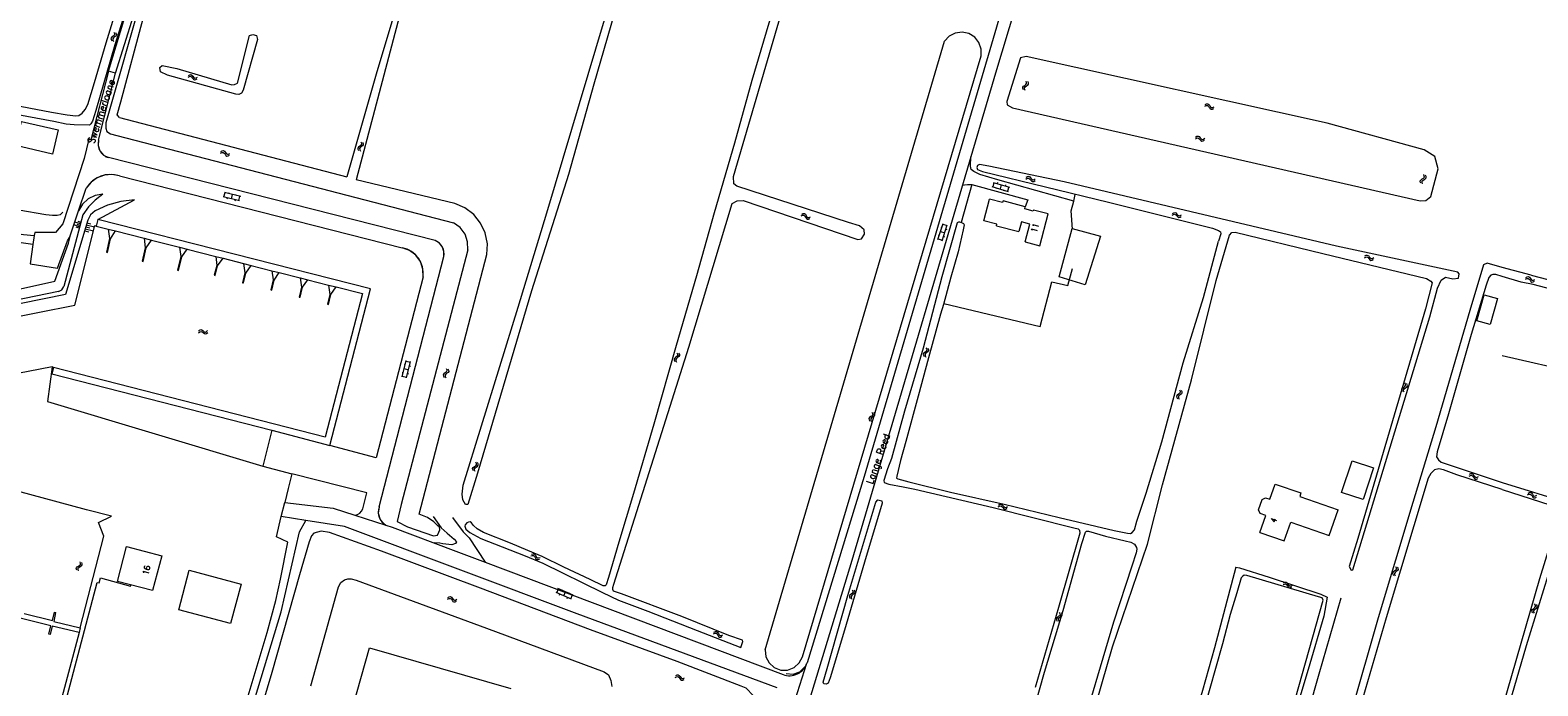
# Model space of a CAD drawing. Header units: metres. Extents: x 189705 to 199106, y 581686 to 588448.
# Tile 439 of 555: x 197598 to 198010, y 585047 to 585226. Entities that reach past the tile are written whole.
import ezdxf

# ---------------------------------------------------------------- set-up
doc = ezdxf.new("R2010")
doc.units = ezdxf.units.M
doc.layers.add('B-WA-OG-GBKN-G', color=7, linetype='Continuous', lineweight=18)
doc.styles.add('Style-STANDARD', font='STANDARD.shx')

msp = doc.modelspace()

# ---------------------------------------------------------------- linework, layer by layer
at = {"layer": 'B-WA-OG-GBKN-G'}
for p, q in [((197620.048, 585224.236), (197619.869, 585223.959)), ((197619.869, 585223.959), (197619.903, 585223.624)), ((197620.378, 585224.476), (197620.048, 585224.236)), ((197620.532, 585224.119), (197620.354, 585223.842)), ((197620.354, 585223.842), (197620.386, 585223.507)), ((197620.709, 585224.726), (197620.378, 585224.476)), ((197620.861, 585224.361), (197620.532, 585224.119)), ((197620.667, 585225.692), (197620.851, 585225.328)), ((197620.883, 585225.002), (197620.709, 585224.726)), ((197620.851, 585225.328), (197620.883, 585225.002)), ((197621.189, 585224.602), (197620.861, 585224.361)), ((197621.149, 585225.576), (197621.336, 585225.213)), ((197621.371, 585224.888), (197621.189, 585224.602)), ((197621.336, 585225.213), (197621.371, 585224.888)), ((197619.903, 585223.624), (197620.089, 585223.26)), ((197620.386, 585223.507), (197620.572, 585223.143)), ((197640.951, 585213.335), (197641.305, 585213.538)), ((197641.042, 585213.823), (197641.393, 585214.029)), ((197641.305, 585213.538), (197641.629, 585213.588)), ((197641.393, 585214.029), (197641.716, 585214.081)), ((197641.629, 585213.588), (197641.914, 585213.429)), ((197641.716, 585214.081), (197642.012, 585213.915)), ((197641.914, 585213.429), (197642.181, 585213.112)), ((197642.012, 585213.915), (197642.27, 585213.601)), ((197642.181, 585213.112), (197642.439, 585212.795)), ((197642.27, 585213.601), (197642.529, 585213.285)), ((197642.439, 585212.795), (197642.724, 585212.632)), ((197642.529, 585213.285), (197642.815, 585213.122)), ((197642.724, 585212.632), (197643.058, 585212.684)), ((197642.815, 585213.122), (197643.148, 585213.172)), ((197643.058, 585212.684), (197643.411, 585212.889)), ((197643.148, 585213.172), (197643.502, 585213.377)), ((197869.869, 585211.312), (197870.063, 585211.578)), ((197870.05, 585211.914), (197869.885, 585212.288)), ((197870.063, 585211.578), (197870.05, 585211.914)), ((197870.346, 585211.167), (197870.54, 585211.434)), ((197870.525, 585211.77), (197870.36, 585212.144)), ((197870.54, 585211.434), (197870.525, 585211.77)), ((197868.989, 585210.591), (197869.186, 585210.867)), ((197869.005, 585210.265), (197868.989, 585210.591)), ((197869.171, 585209.892), (197869.005, 585210.265)), ((197869.186, 585210.867), (197869.527, 585211.088)), ((197869.469, 585210.45), (197869.658, 585210.716)), ((197869.483, 585210.122), (197869.469, 585210.45)), ((197869.646, 585209.749), (197869.483, 585210.122)), ((197869.527, 585211.088), (197869.869, 585211.312)), ((197869.658, 585210.716), (197870.003, 585210.947)), ((197870.003, 585210.947), (197870.346, 585211.167)), ((197918.747, 585205.402), (197919.112, 585205.582)), ((197918.868, 585205.884), (197919.233, 585206.066)), ((197919.112, 585205.582), (197919.439, 585205.611)), ((197919.233, 585206.066), (197919.558, 585206.097)), ((197919.439, 585205.611), (197919.713, 585205.434)), ((197919.558, 585206.097), (197919.843, 585205.913)), ((197919.713, 585205.434), (197919.96, 585205.1)), ((197919.843, 585205.913), (197920.079, 585205.582)), ((197919.96, 585205.1), (197920.196, 585204.767)), ((197920.079, 585205.582), (197920.318, 585205.251)), ((197920.196, 585204.767), (197920.471, 585204.586)), ((197920.318, 585205.251), (197920.593, 585205.07)), ((197920.471, 585204.586), (197920.806, 585204.616)), ((197920.593, 585205.07), (197920.928, 585205.098)), ((197920.806, 585204.616), (197921.173, 585204.798)), ((197920.928, 585205.098), (197921.294, 585205.28)), ((197688.123, 585195.699), (197688.305, 585195.334)), ((197688.334, 585195.007), (197688.158, 585194.732)), ((197688.305, 585195.334), (197688.334, 585195.007)), ((197688.605, 585195.579), (197688.789, 585195.215)), ((197688.821, 585194.889), (197688.638, 585194.604)), ((197688.789, 585195.215), (197688.821, 585194.889)), ((197916.165, 585196.479), (197916.507, 585196.7)), ((197916.231, 585196.971), (197916.572, 585197.194)), ((197916.507, 585196.7), (197916.829, 585196.766)), ((197916.572, 585197.194), (197916.892, 585197.263)), ((197916.829, 585196.766), (197917.122, 585196.621)), ((197916.892, 585197.263), (197917.195, 585197.112)), ((197917.122, 585196.621), (197917.405, 585196.318)), ((197917.195, 585197.112), (197917.468, 585196.811)), ((197917.405, 585196.318), (197917.677, 585196.015)), ((197917.468, 585196.811), (197917.743, 585196.509)), ((197917.677, 585196.015), (197917.971, 585195.866)), ((197917.743, 585196.509), (197918.037, 585196.36)), ((197917.971, 585195.866), (197918.301, 585195.934)), ((197918.037, 585196.36), (197918.367, 585196.427)), ((197918.301, 585195.934), (197918.644, 585196.157)), ((197918.367, 585196.427), (197918.71, 585196.649)), ((197649.811, 585192.544), (197650.168, 585192.74)), ((197649.912, 585193.031), (197650.268, 585193.229)), ((197650.168, 585192.74), (197650.494, 585192.783)), ((197650.268, 585193.229), (197650.592, 585193.274)), ((197650.494, 585192.783), (197650.775, 585192.618)), ((197650.592, 585193.274), (197650.884, 585193.102)), ((197650.775, 585192.618), (197651.036, 585192.295)), ((197650.884, 585193.102), (197651.135, 585192.782)), ((197651.036, 585192.295), (197651.286, 585191.973)), ((197651.135, 585192.782), (197651.387, 585192.461)), ((197651.286, 585191.973), (197651.568, 585191.804)), ((197651.387, 585192.461), (197651.67, 585192.292)), ((197651.568, 585191.804), (197651.903, 585191.848)), ((197651.67, 585192.292), (197652.003, 585192.334)), ((197651.903, 585191.848), (197652.261, 585192.046)), ((197652.003, 585192.334), (197652.361, 585192.532)), ((197687.494, 585194.247), (197687.313, 585193.972)), ((197687.313, 585193.972), (197687.345, 585193.636)), ((197687.345, 585193.636), (197687.528, 585193.271)), ((197687.826, 585194.485), (197687.494, 585194.247)), ((197687.978, 585194.127), (197687.797, 585193.851)), ((197687.797, 585193.851), (197687.827, 585193.516)), ((197688.158, 585194.732), (197687.826, 585194.485)), ((197687.827, 585193.516), (197688.01, 585193.151)), ((197688.308, 585194.366), (197687.978, 585194.127)), ((197688.638, 585194.604), (197688.308, 585194.366)), ((197978.718, 585186.342), (197978.567, 585186.722)), ((197860.594, 585183.45), (197865.003, 585182.14)), ((197861.127, 585184.544), (197860.785, 585183.393)), ((197860.936, 585184.601), (197865.345, 585183.29)), ((197861.794, 585183.094), (197861.708, 585182.806)), ((197862.125, 585184.56), (197862.04, 585184.273)), ((197863.14, 585183.945), (197862.798, 585182.795)), ((197864.328, 585183.905), (197864.243, 585183.618)), ((197865.153, 585183.347), (197864.811, 585182.197)), ((197869.88, 585185.507), (197870.231, 585185.715)), ((197869.964, 585185.997), (197870.313, 585186.207)), ((197870.231, 585185.715), (197870.554, 585185.77)), ((197870.313, 585186.207), (197870.635, 585186.264)), ((197870.554, 585185.77), (197870.841, 585185.615)), ((197870.635, 585186.264), (197870.933, 585186.102)), ((197870.841, 585185.615), (197871.113, 585185.301)), ((197870.933, 585186.102), (197871.195, 585185.791)), ((197871.113, 585185.301), (197871.375, 585184.988)), ((197871.195, 585185.791), (197871.459, 585185.479)), ((197871.375, 585184.988), (197871.663, 585184.829)), ((197871.459, 585185.479), (197871.747, 585185.32)), ((197871.663, 585184.829), (197871.995, 585184.885)), ((197871.747, 585185.32), (197872.079, 585185.374)), ((197871.995, 585184.885), (197872.346, 585185.095)), ((197872.079, 585185.374), (197872.43, 585185.584)), ((197977.612, 585185.057), (197977.818, 585185.326)), ((197977.616, 585184.73), (197977.612, 585185.057)), ((197977.769, 585184.352), (197977.616, 585184.73)), ((197977.818, 585185.326), (197978.167, 585185.535)), ((197978.087, 585184.899), (197978.285, 585185.158)), ((197978.089, 585184.571), (197978.087, 585184.899)), ((197978.239, 585184.192), (197978.089, 585184.571)), ((197978.167, 585185.535), (197978.517, 585185.746)), ((197978.285, 585185.158), (197978.638, 585185.377)), ((197978.517, 585185.746), (197978.719, 585186.006)), ((197978.638, 585185.377), (197978.989, 585185.585)), ((197978.719, 585186.006), (197978.718, 585186.342)), ((197978.989, 585185.585), (197979.191, 585185.845)), ((197979.189, 585186.182), (197979.037, 585186.561)), ((197979.191, 585185.845), (197979.189, 585186.182)), ((197655.021, 585179.555), (197650.563, 585180.687)), ((197650.756, 585180.638), (197651.052, 585181.801)), ((197655.316, 585180.718), (197650.858, 585181.85)), ((197651.603, 585180.113), (197651.677, 585180.404)), ((197652.069, 585181.542), (197652.143, 585181.833)), ((197652.792, 585180.121), (197653.087, 585181.284)), ((197653.831, 585179.548), (197653.905, 585179.838)), ((197654.103, 585181.026), (197654.177, 585181.317)), ((197654.827, 585179.604), (197655.123, 585180.767)), ((197863.805, 585182.496), (197863.719, 585182.209)), ((197808.468, 585175.437), (197808.843, 585175.595)), ((197808.618, 585175.911), (197808.992, 585176.071)), ((197808.843, 585175.595), (197809.172, 585175.604)), ((197808.992, 585176.071), (197809.32, 585176.083)), ((197809.172, 585175.604), (197809.434, 585175.411)), ((197809.32, 585176.083), (197809.592, 585175.882)), ((197809.434, 585175.411), (197809.66, 585175.064)), ((197809.592, 585175.882), (197809.809, 585175.538)), ((197809.66, 585175.064), (197809.876, 585174.717)), ((197809.809, 585175.538), (197810.027, 585175.193)), ((197809.876, 585174.717), (197810.14, 585174.52)), ((197810.027, 585175.193), (197810.291, 585174.995)), ((197810.14, 585174.52), (197810.477, 585174.53)), ((197810.291, 585174.995), (197810.627, 585175.003)), ((197810.477, 585174.53), (197810.853, 585174.69)), ((197810.627, 585175.003), (197811.003, 585175.163)), ((197909.834, 585175.609), (197910.177, 585175.828)), ((197909.902, 585176.101), (197910.243, 585176.323)), ((197910.177, 585175.828), (197910.499, 585175.893)), ((197910.243, 585176.323), (197910.563, 585176.39)), ((197910.499, 585175.893), (197910.791, 585175.748)), ((197910.563, 585176.39), (197910.866, 585176.239)), ((197910.791, 585175.748), (197911.073, 585175.444)), ((197910.866, 585176.239), (197911.139, 585175.937)), ((197911.073, 585175.444), (197911.345, 585175.14)), ((197911.139, 585175.937), (197911.413, 585175.634)), ((197911.345, 585175.14), (197911.638, 585174.99)), ((197911.413, 585175.634), (197911.706, 585175.484)), ((197911.638, 585174.99), (197911.969, 585175.058)), ((197911.706, 585175.484), (197912.036, 585175.55)), ((197911.969, 585175.058), (197912.312, 585175.279)), ((197912.036, 585175.55), (197912.38, 585175.772)), ((197611.312, 585172.46), (197609.754, 585172.979)), ((197611.572, 585173.24), (197610.013, 585173.758)), ((197611.183, 585172.071), (197610.404, 585172.33)), ((197611.442, 585172.85), (197610.663, 585173.109)), ((197611.701, 585173.629), (197610.922, 585173.888)), ((197612.709, 585171.336), (197613.815, 585171.062)), ((197612.846, 585171.889), (197615.058, 585171.341)), ((197612.983, 585172.442), (197614.089, 585172.168)), ((197613.12, 585172.995), (197615.332, 585172.447)), ((197613.257, 585173.548), (197614.363, 585173.274)), ((197845.801, 585169.023), (197847.25, 585173.389)), ((197845.879, 585170.211), (197846.164, 585170.116)), ((197846.526, 585171.206), (197847.665, 585170.828)), ((197846.603, 585172.392), (197846.888, 585172.297)), ((197846.94, 585168.645), (197848.389, 585173.011)), ((197847.187, 585173.199), (197848.326, 585172.821)), ((197847.995, 585171.824), (197848.28, 585171.73)), ((197845.864, 585169.213), (197847.003, 585168.835)), ((197847.334, 585169.833), (197847.619, 585169.739)), ((197962.368, 585163.997), (197962.721, 585164.2)), ((197962.457, 585164.485), (197962.809, 585164.691)), ((197962.721, 585164.2), (197963.045, 585164.251)), ((197962.809, 585164.691), (197963.132, 585164.744)), ((197963.045, 585164.251), (197963.33, 585164.092)), ((197963.132, 585164.744), (197963.428, 585164.579)), ((197963.33, 585164.092), (197963.598, 585163.775)), ((197963.428, 585164.579), (197963.686, 585164.264)), ((197963.598, 585163.775), (197963.856, 585163.459)), ((197963.686, 585164.264), (197963.946, 585163.949)), ((197963.856, 585163.459), (197964.142, 585163.296)), ((197963.946, 585163.949), (197964.232, 585163.787)), ((197964.142, 585163.296), (197964.475, 585163.348)), ((197964.232, 585163.787), (197964.565, 585163.837)), ((197964.475, 585163.348), (197964.828, 585163.554)), ((197964.565, 585163.837), (197964.918, 585164.042)), ((198006.371, 585158.127), (198006.731, 585158.318)), ((198006.478, 585158.612), (198006.837, 585158.805)), ((198006.731, 585158.318), (198007.057, 585158.356)), ((198006.837, 585158.805), (198007.161, 585158.846)), ((198007.057, 585158.356), (198007.336, 585158.188)), ((198007.161, 585158.846), (198007.451, 585158.671)), ((198007.336, 585158.188), (198007.593, 585157.862)), ((198007.451, 585158.671), (198007.698, 585158.348)), ((198007.593, 585157.862), (198007.839, 585157.537)), ((198007.698, 585158.348), (198007.947, 585158.024)), ((198007.947, 585158.024), (198008.227, 585157.851)), ((198008.227, 585157.851), (198008.561, 585157.89)), ((198008.561, 585157.89), (198008.921, 585158.083)), ((198007.839, 585157.537), (198008.119, 585157.364)), ((198008.119, 585157.364), (198008.454, 585157.405)), ((198008.454, 585157.405), (198008.815, 585157.598)), ((197643.787, 585143.958), (197644.081, 585144.24)), ((197643.813, 585143.462), (197644.109, 585143.742)), ((197644.081, 585144.24), (197644.383, 585144.366)), ((197644.109, 585143.742), (197644.413, 585143.866)), ((197644.383, 585144.366), (197644.709, 585144.274)), ((197644.413, 585143.866), (197644.727, 585143.778)), ((197644.709, 585144.274), (197645.033, 585144.028)), ((197644.727, 585143.778), (197645.061, 585143.532)), ((197645.033, 585144.028), (197645.359, 585143.782)), ((197645.061, 585143.532), (197645.385, 585143.284)), ((197645.359, 585143.782), (197645.675, 585143.69)), ((197645.385, 585143.284), (197645.701, 585143.192)), ((197645.675, 585143.69), (197645.987, 585143.816)), ((197645.701, 585143.192), (197646.013, 585143.32)), ((197645.987, 585143.816), (197646.283, 585144.098)), ((197646.013, 585143.32), (197646.309, 585143.602)), ((197774.495, 585138.059), (197774.684, 585137.698)), ((197774.72, 585137.372), (197774.55, 585137.094)), ((197774.684, 585137.698), (197774.72, 585137.372)), ((197774.979, 585137.949), (197775.171, 585137.589)), ((197775.209, 585137.264), (197775.032, 585136.976)), ((197775.171, 585137.589), (197775.209, 585137.264)), ((197841.977, 585137.951), (197841.805, 585137.67)), ((197841.805, 585137.67), (197841.847, 585137.335)), ((197841.847, 585137.335), (197842.042, 585136.976)), ((197842.301, 585138.199), (197841.977, 585137.951)), ((197842.464, 585137.846), (197842.293, 585137.565)), ((197842.293, 585137.565), (197842.333, 585137.231)), ((197842.625, 585138.457), (197842.301, 585138.199)), ((197842.333, 585137.231), (197842.528, 585136.871)), ((197842.787, 585138.096), (197842.464, 585137.846)), ((197842.559, 585139.422), (197842.752, 585139.063)), ((197842.792, 585138.737), (197842.625, 585138.457)), ((197842.752, 585139.063), (197842.792, 585138.737)), ((197843.109, 585138.345), (197842.787, 585138.096)), ((197843.044, 585139.317), (197843.24, 585138.96)), ((197843.283, 585138.635), (197843.109, 585138.345)), ((197843.24, 585138.96), (197843.283, 585138.635)), ((197699.418, 585131.482), (197700.569, 585135.936)), ((197699.991, 585134.897), (197700.281, 585134.822)), ((197699.993, 585133.709), (197701.155, 585133.409)), ((197700.519, 585135.742), (197701.68, 585135.442)), ((197700.58, 585131.182), (197701.73, 585135.636)), ((197701.418, 585134.426), (197701.708, 585134.351)), ((197711.413, 585133.742), (197711.609, 585133.385)), ((197711.609, 585133.385), (197711.652, 585133.059)), ((197711.9, 585133.641), (197712.098, 585133.285)), ((197712.098, 585133.285), (197712.143, 585132.961)), ((197773.895, 585136.596), (197773.72, 585136.317)), ((197773.72, 585136.317), (197773.758, 585135.982)), ((197773.758, 585135.982), (197773.948, 585135.62)), ((197774.222, 585136.84), (197773.895, 585136.596)), ((197774.381, 585136.485), (197774.206, 585136.206)), ((197774.206, 585136.206), (197774.242, 585135.871)), ((197774.55, 585137.094), (197774.222, 585136.84)), ((197774.242, 585135.871), (197774.433, 585135.51)), ((197774.707, 585136.731), (197774.381, 585136.485)), ((197775.032, 585136.976), (197774.707, 585136.731)), ((197699.416, 585132.672), (197699.706, 585132.597)), ((197699.468, 585131.676), (197700.63, 585131.376)), ((197700.893, 585132.394), (197701.184, 585132.319)), ((197710.842, 585132.267), (197710.673, 585131.985)), ((197710.673, 585131.985), (197710.717, 585131.65)), ((197710.717, 585131.65), (197710.915, 585131.292)), ((197711.164, 585132.517), (197710.842, 585132.267)), ((197711.33, 585132.166), (197711.161, 585131.883)), ((197711.161, 585131.883), (197711.203, 585131.55)), ((197711.487, 585132.778), (197711.164, 585132.517)), ((197711.203, 585131.55), (197711.401, 585131.192)), ((197711.651, 585132.418), (197711.33, 585132.166)), ((197711.652, 585133.059), (197711.487, 585132.778)), ((197711.971, 585132.669), (197711.651, 585132.418)), ((197712.143, 585132.961), (197711.971, 585132.669)), ((197973.42, 585128.811), (197973.61, 585129.08)), ((197973.593, 585129.416), (197973.423, 585129.788)), ((197973.61, 585129.08), (197973.593, 585129.416)), ((197974.07, 585129.279), (197973.9, 585129.651)), ((197974.09, 585128.942), (197974.07, 585129.279)), ((197911.195, 585126.444), (197911.021, 585126.165)), ((197911.021, 585126.165), (197911.061, 585125.83)), ((197911.061, 585125.83), (197911.253, 585125.469)), ((197911.521, 585126.69), (197911.195, 585126.444)), ((197911.682, 585126.335), (197911.508, 585126.056)), ((197911.508, 585126.056), (197911.546, 585125.721)), ((197911.848, 585126.945), (197911.521, 585126.69)), ((197911.546, 585125.721), (197911.737, 585125.36)), ((197912.006, 585126.583), (197911.682, 585126.335)), ((197911.789, 585127.91), (197911.979, 585127.55)), ((197912.017, 585127.224), (197911.848, 585126.945)), ((197911.979, 585127.55), (197912.017, 585127.224)), ((197912.33, 585126.829), (197912.006, 585126.583)), ((197912.274, 585127.802), (197912.467, 585127.443)), ((197912.507, 585127.118), (197912.33, 585126.829)), ((197912.467, 585127.443), (197912.507, 585127.118)), ((197972.55, 585128.079), (197972.743, 585128.358)), ((197972.57, 585127.753), (197972.55, 585128.079)), ((197972.741, 585127.383), (197972.57, 585127.753)), ((197972.743, 585128.358), (197973.081, 585128.584)), ((197973.032, 585127.945), (197973.218, 585128.213)), ((197973.05, 585127.617), (197973.032, 585127.945)), ((197973.218, 585127.246), (197973.05, 585127.617)), ((197973.081, 585128.584), (197973.42, 585128.811)), ((197973.218, 585128.213), (197973.559, 585128.448)), ((197973.559, 585128.448), (197973.899, 585128.674)), ((197973.899, 585128.674), (197974.09, 585128.942)), ((197827.818, 585120.844), (197827.486, 585120.595)), ((197827.777, 585121.81), (197827.961, 585121.447)), ((197827.992, 585121.12), (197827.818, 585120.844)), ((197827.961, 585121.447), (197827.992, 585121.12)), ((197828.298, 585120.719), (197827.97, 585120.479)), ((197828.26, 585121.693), (197828.446, 585121.33)), ((197828.48, 585121.005), (197828.298, 585120.719)), ((197828.446, 585121.33), (197828.48, 585121.005)), ((197827.156, 585120.356), (197826.977, 585120.079)), ((197826.977, 585120.079), (197827.01, 585119.744)), ((197827.01, 585119.744), (197827.195, 585119.379)), ((197827.486, 585120.595), (197827.156, 585120.356)), ((197827.64, 585120.238), (197827.462, 585119.961)), ((197827.462, 585119.961), (197827.493, 585119.626)), ((197827.493, 585119.626), (197827.678, 585119.262)), ((197827.97, 585120.479), (197827.64, 585120.238)), ((197718.688, 585106.432), (197718.88, 585106.712)), ((197718.711, 585106.106), (197718.688, 585106.432)), ((197718.884, 585105.737), (197718.711, 585106.106)), ((197718.88, 585106.712), (197719.216, 585106.94)), ((197719.171, 585106.301), (197719.355, 585106.57)), ((197719.192, 585105.973), (197719.171, 585106.301)), ((197719.362, 585105.603), (197719.192, 585105.973)), ((197719.216, 585106.94), (197719.554, 585107.17)), ((197719.355, 585106.57), (197719.695, 585106.808)), ((197719.722, 585107.776), (197719.55, 585108.147)), ((197719.554, 585107.17), (197719.742, 585107.44)), ((197719.695, 585106.808), (197720.034, 585107.035)), ((197719.742, 585107.44), (197719.722, 585107.776)), ((197720.201, 585107.642), (197720.028, 585108.013)), ((197720.034, 585107.035), (197720.222, 585107.305)), ((197720.222, 585107.305), (197720.201, 585107.642)), ((197990.944, 585104.35), (197991.313, 585104.525)), ((197991.073, 585104.83), (197991.44, 585105.007)), ((197991.313, 585104.525), (197991.64, 585104.548)), ((197991.44, 585105.007), (197991.766, 585105.033)), ((197991.64, 585104.548), (197991.911, 585104.367)), ((197991.766, 585105.033), (197992.048, 585104.845)), ((197991.911, 585104.367), (197992.153, 585104.03)), ((197992.048, 585104.845), (197992.28, 585104.51)), ((197992.28, 585104.51), (197992.513, 585104.175)), ((197992.153, 585104.03), (197992.384, 585103.694)), ((197992.384, 585103.694), (197992.656, 585103.508)), ((197992.513, 585104.175), (197992.785, 585103.99)), ((197992.656, 585103.508), (197992.992, 585103.533)), ((197992.785, 585103.99), (197993.121, 585104.013)), ((197992.992, 585103.533), (197993.361, 585103.71)), ((197993.121, 585104.013), (197993.49, 585104.189)), ((197862.295, 585095.942), (197862.649, 585096.145)), ((197862.386, 585096.43), (197862.738, 585096.635)), ((197862.649, 585096.145), (197862.973, 585096.194)), ((197862.738, 585096.635), (197863.061, 585096.687)), ((197862.973, 585096.194), (197863.258, 585096.035)), ((197863.061, 585096.687), (197863.356, 585096.521)), ((197863.258, 585096.035), (197863.525, 585095.718)), ((197863.356, 585096.521), (197863.614, 585096.206)), ((197863.614, 585096.206), (197863.873, 585095.891)), ((198006.927, 585099.228), (198007.294, 585099.404)), ((198007.053, 585099.708), (198007.419, 585099.887)), ((198007.294, 585099.404), (198007.621, 585099.43)), ((198007.419, 585099.887), (198007.745, 585099.916)), ((198007.621, 585099.43), (198007.894, 585099.251)), ((198007.745, 585099.916), (198008.027, 585099.729)), ((198007.894, 585099.251), (198008.137, 585098.915)), ((198008.027, 585099.729), (198008.261, 585099.396)), ((198008.137, 585098.915), (198008.37, 585098.58)), ((198008.261, 585099.396), (198008.497, 585099.063)), ((198008.37, 585098.58), (198008.643, 585098.397)), ((198008.497, 585099.063), (198008.77, 585098.879)), ((198008.643, 585098.397), (198008.98, 585098.424)), ((198008.77, 585098.879), (198009.106, 585098.904)), ((198008.98, 585098.424), (198009.347, 585098.602)), ((198009.106, 585098.904), (198009.473, 585099.083)), ((197863.525, 585095.718), (197863.782, 585095.401)), ((197863.782, 585095.401), (197864.068, 585095.237)), ((197863.873, 585095.891), (197864.159, 585095.727)), ((197864.068, 585095.237), (197864.401, 585095.289)), ((197864.159, 585095.727), (197864.492, 585095.777)), ((197864.401, 585095.289), (197864.755, 585095.493)), ((197864.492, 585095.777), (197864.845, 585095.982)), ((197610.415, 585079.3), (197610.63, 585079.562)), ((197610.63, 585079.562), (197610.985, 585079.76)), ((197610.985, 585079.76), (197611.341, 585079.96)), ((197611.091, 585079.379), (197611.45, 585079.586)), ((197611.341, 585079.96), (197611.552, 585080.212)), ((197611.562, 585080.549), (197611.422, 585080.933)), ((197611.45, 585079.586), (197611.808, 585079.784)), ((197611.552, 585080.212), (197611.562, 585080.549)), ((197611.808, 585079.784), (197612.019, 585080.036)), ((197612.026, 585080.374), (197611.887, 585080.758)), ((197612.019, 585080.036), (197612.026, 585080.374)), ((197734.589, 585082.524), (197734.973, 585082.661)), ((197734.765, 585082.988), (197735.147, 585083.128)), ((197734.973, 585082.661), (197735.301, 585082.652)), ((197735.147, 585083.128), (197735.474, 585083.122)), ((197735.301, 585082.652), (197735.553, 585082.446)), ((197735.474, 585083.122), (197735.736, 585082.907)), ((197735.553, 585082.446), (197735.76, 585082.086)), ((197735.736, 585082.907), (197735.934, 585082.551)), ((197735.76, 585082.086), (197735.957, 585081.729)), ((197735.934, 585082.551), (197736.133, 585082.195)), ((197735.957, 585081.729), (197736.209, 585081.517)), ((197736.133, 585082.195), (197736.385, 585081.984)), ((197736.209, 585081.517), (197736.546, 585081.509)), ((197736.385, 585081.984), (197736.722, 585081.974)), ((197736.546, 585081.509), (197736.93, 585081.648)), ((197736.722, 585081.974), (197737.106, 585082.113)), ((197970.846, 585079.598), (197971.032, 585079.235)), ((197610.409, 585078.973), (197610.415, 585079.3)), ((197610.549, 585078.59), (197610.409, 585078.973)), ((197610.876, 585078.799), (197610.885, 585079.127)), ((197611.014, 585078.415), (197610.876, 585078.799)), ((197610.885, 585079.127), (197611.091, 585079.379)), ((197970.236, 585078.138), (197970.06, 585077.86)), ((197970.06, 585077.86), (197970.096, 585077.525)), ((197970.096, 585077.525), (197970.284, 585077.162)), ((197970.565, 585078.38), (197970.236, 585078.138)), ((197970.722, 585078.024), (197970.545, 585077.746)), ((197970.545, 585077.746), (197970.579, 585077.411)), ((197970.894, 585078.632), (197970.565, 585078.38)), ((197970.579, 585077.411), (197970.767, 585077.048)), ((197971.049, 585078.268), (197970.722, 585078.024)), ((197971.066, 585078.909), (197970.894, 585078.632)), ((197971.032, 585079.235), (197971.066, 585078.909)), ((197971.376, 585078.511), (197971.049, 585078.268)), ((197971.329, 585079.484), (197971.518, 585079.123)), ((197971.555, 585078.798), (197971.376, 585078.511)), ((197971.518, 585079.123), (197971.555, 585078.798)), ((197711.936, 585071.162), (197712.293, 585071.358)), ((197712.293, 585071.358), (197712.617, 585071.402)), ((197712.617, 585071.402), (197712.908, 585071.229)), ((197745.692, 585070.663), (197741.48, 585072.512)), ((197741.663, 585072.431), (197742.145, 585073.53)), ((197746.174, 585071.762), (197741.962, 585073.611)), ((197742.412, 585071.775), (197742.533, 585072.05)), ((197743.107, 585073.108), (197743.227, 585073.383)), ((197743.586, 585071.587), (197744.068, 585072.686)), ((197745.028, 585072.265), (197745.148, 585072.54)), ((197745.509, 585070.744), (197745.991, 585071.842)), ((197821.795, 585071.822), (197821.619, 585071.544)), ((197821.619, 585071.544), (197821.655, 585071.209)), ((197822.124, 585072.064), (197821.795, 585071.822)), ((197822.281, 585071.708), (197822.104, 585071.43)), ((197822.104, 585071.43), (197822.138, 585071.095)), ((197822.453, 585072.316), (197822.124, 585072.064)), ((197822.608, 585071.952), (197822.281, 585071.708)), ((197822.405, 585073.282), (197822.591, 585072.919)), ((197822.625, 585072.593), (197822.453, 585072.316)), ((197822.591, 585072.919), (197822.625, 585072.593)), ((197822.935, 585072.195), (197822.608, 585071.952)), ((197822.888, 585073.168), (197823.077, 585072.807)), ((197823.114, 585072.482), (197822.935, 585072.195)), ((197823.077, 585072.807), (197823.114, 585072.482)), ((197940.135, 585074.662), (197940.502, 585074.838)), ((197940.261, 585075.142), (197940.627, 585075.321)), ((197940.502, 585074.838), (197940.829, 585074.864)), ((197940.627, 585075.321), (197940.953, 585075.35)), ((197940.829, 585074.864), (197941.102, 585074.685)), ((197940.953, 585075.35), (197941.235, 585075.163)), ((197941.102, 585074.685), (197941.345, 585074.349)), ((197941.235, 585075.163), (197941.469, 585074.83)), ((197941.345, 585074.349), (197941.578, 585074.014)), ((197941.469, 585074.83), (197941.705, 585074.497)), ((197941.578, 585074.014), (197941.851, 585073.831)), ((197941.705, 585074.497), (197941.978, 585074.313)), ((197941.851, 585073.831), (197942.188, 585073.858)), ((197941.978, 585074.313), (197942.314, 585074.338)), ((197942.188, 585073.858), (197942.555, 585074.036)), ((197942.314, 585074.338), (197942.681, 585074.517)), ((197711.833, 585070.676), (197712.191, 585070.87)), ((197712.191, 585070.87), (197712.517, 585070.911)), ((197712.517, 585070.911), (197712.798, 585070.745)), ((197712.798, 585070.745), (197713.057, 585070.421)), ((197712.908, 585071.229), (197713.158, 585070.908)), ((197713.057, 585070.421), (197713.306, 585070.098)), ((197713.158, 585070.908), (197713.409, 585070.586)), ((197713.306, 585070.098), (197713.587, 585069.928)), ((197713.409, 585070.586), (197713.691, 585070.416)), ((197713.587, 585069.928), (197713.922, 585069.971)), ((197713.691, 585070.416), (197714.025, 585070.457)), ((197713.922, 585069.971), (197714.28, 585070.167)), ((197714.025, 585070.457), (197714.383, 585070.653)), ((197744.517, 585070.851), (197744.637, 585071.126)), ((197821.655, 585071.209), (197821.843, 585070.846)), ((197822.138, 585071.095), (197822.326, 585070.732)), ((198008.126, 585067.603), (198008.296, 585067.896)), ((198008.174, 585067.279), (198008.126, 585067.603)), ((198008.375, 585066.924), (198008.174, 585067.279)), ((198008.296, 585067.896), (198008.614, 585068.149)), ((198008.614, 585068.149), (198008.932, 585068.405)), ((198008.618, 585067.509), (198008.781, 585067.791)), ((198008.664, 585067.183), (198008.618, 585067.509)), ((198008.862, 585066.828), (198008.664, 585067.183)), ((198008.781, 585067.791), (198009.101, 585068.054)), ((198009.054, 585069.022), (198008.854, 585069.378)), ((198008.932, 585068.405), (198009.099, 585068.688)), ((198009.099, 585068.688), (198009.054, 585069.022)), ((198009.101, 585068.054), (198009.422, 585068.307)), ((198009.541, 585068.925), (198009.341, 585069.281)), ((198009.422, 585068.307), (198009.588, 585068.591)), ((198009.588, 585068.591), (198009.541, 585068.925)), ((197878.373, 585065.673), (197878.198, 585065.394)), ((197878.198, 585065.394), (197878.236, 585065.059)), ((197878.236, 585065.059), (197878.426, 585064.697)), ((197878.7, 585065.917), (197878.373, 585065.673)), ((197878.859, 585065.562), (197878.684, 585065.283)), ((197878.684, 585065.283), (197878.72, 585064.948)), ((197879.028, 585066.171), (197878.7, 585065.917)), ((197878.72, 585064.948), (197878.911, 585064.587)), ((197879.185, 585065.808), (197878.859, 585065.562)), ((197878.973, 585067.136), (197879.162, 585066.775)), ((197879.198, 585066.449), (197879.028, 585066.171)), ((197879.162, 585066.775), (197879.198, 585066.449)), ((197879.51, 585066.053), (197879.185, 585065.808)), ((197879.457, 585067.026), (197879.649, 585066.666)), ((197879.687, 585066.341), (197879.51, 585066.053)), ((197879.649, 585066.666), (197879.687, 585066.341)), ((197784.489, 585061.224), (197784.864, 585061.383)), ((197784.637, 585061.698), (197785.011, 585061.86)), ((197784.864, 585061.383), (197785.192, 585061.393)), ((197785.011, 585061.86), (197785.338, 585061.873)), ((197785.192, 585061.393), (197785.455, 585061.202)), ((197785.338, 585061.873), (197785.611, 585061.673)), ((197785.455, 585061.202), (197785.683, 585060.855)), ((197785.611, 585061.673), (197785.829, 585061.329)), ((197785.683, 585060.855), (197785.9, 585060.509)), ((197785.829, 585061.329), (197786.049, 585060.985)), ((197785.9, 585060.509), (197786.164, 585060.313)), ((197786.049, 585060.985), (197786.314, 585060.789)), ((197786.164, 585060.313), (197786.502, 585060.325)), ((197786.314, 585060.789), (197786.65, 585060.799)), ((197786.502, 585060.325), (197786.877, 585060.486)), ((197786.65, 585060.799), (197787.026, 585060.96)), ((197774.054, 585049.326), (197774.418, 585049.51)), ((197774.17, 585049.809), (197774.532, 585049.996)), ((197774.418, 585049.51), (197774.744, 585049.543)), ((197774.532, 585049.996), (197774.857, 585050.031)), ((197774.744, 585049.543), (197775.02, 585049.369)), ((197774.857, 585050.031), (197775.144, 585049.85)), ((197775.02, 585049.369), (197775.271, 585049.038)), ((197775.144, 585049.85), (197775.385, 585049.522)), ((197775.271, 585049.038), (197775.511, 585048.709)), ((197775.385, 585049.522), (197775.627, 585049.194)), ((197775.511, 585048.709), (197775.788, 585048.531)), ((197775.627, 585049.194), (197775.904, 585049.016)), ((197775.788, 585048.531), (197776.123, 585048.565)), ((197775.904, 585049.016), (197776.239, 585049.048)), ((197776.123, 585048.565), (197776.487, 585048.751)), ((197776.239, 585049.048), (197776.603, 585049.234))]:
    msp.add_line(p, q, dxfattribs=at)
at = {"layer": 'B-WA-OG-GBKN-G', "flags": 128}
for points in [[(197890.667, 585325.062), (197887.642, 585315.603), (197879.654, 585288.324), (197870.167, 585255.819), (197861.395, 585225.487), (197825.635, 585104.187), (197810.057, 585053.316), (197810.028, 585053.226)], [(197621.124, 585214.472), (197650.578, 585308.594), (197636.56, 585314.254)], [(197622.189, 585202.321), (197621.585, 585203.016), (197622.562, 585206.604), (197628.687, 585229.42), (197647.337, 585289.014), (197651.36, 585303.848), (197651.095, 585304.178), (197650.531, 585304.274), (197650.308, 585304.094), (197649.528, 585301.83), (197646.577, 585292.368), (197641.575, 585276.187), (197628.776, 585236.999), (197618.456, 585200.839), (197618.431, 585199.433), (197618.775, 585198.488), (197619.719, 585197.864), (197621.447, 585197.423), (197713.497, 585173.576)], [(197619.163, 585214.982), (197645.705, 585302.763)], [(197757.248, 585074.757), (197777.725, 585139.54), (197789.638, 585178.815), (197790.926, 585179.512), (197792.581, 585179.693), (197823.971, 585168.98), (197824.965, 585169.162), (197825.739, 585170.448), (197825.63, 585171.662), (197824.418, 585172.731), (197821.367, 585173.655), (197790.895, 585183.521), (197790.05, 585184.221), (197789.943, 585186.244), (197820.463, 585290.426)], [(197883.637, 585287.963), (197861.552, 585214.403), (197822.272, 585081.225), (197805.86, 585027.406), (197797.907, 585000)], [(197751.354, 585266.24), (197733.072, 585272.05), (197713.77, 585278.178), (197713.033, 585278.22), (197712.732, 585277.911), (197712.338, 585276.813), (197709.01, 585266.069), (197699.54, 585233.259), (197691.836, 585204.271), (197686.884, 585185.32)], [(197769.951, 585261.731), (197769.882, 585261.12), (197770.042, 585260.511), (197770.503, 585260.212), (197794.204, 585251.491), (197803.77, 585248.095), (197804.869, 585247.524), (197805.153, 585247.146), (197805.134, 585246.637), (197804.01, 585242.81), (197800.587, 585231.505), (197794.994, 585212.471), (197790.217, 585195.353), (197784.726, 585176.295), (197779.899, 585159.05)], [(197591.213, 585206.119), (197603.612, 585203.748), (197607.939, 585203.037), (197610.279, 585202.759), (197611.116, 585202.922), (197611.998, 585203.542), (197612.849, 585204.544), (197613.595, 585205.926), (197615.379, 585211.897), (197618.554, 585222.741), (197623.227, 585237.95), (197626.973, 585249.868), (197627.609, 585251.935), (197628.532, 585253.396), (197629.41, 585254.296), (197629.917, 585254.378)], [(197629.917, 585254.378), (197630.25, 585254.204), (197630.28, 585253.798), (197630.191, 585252.729), (197626.921, 585241.299), (197620.948, 585222.184), (197615.698, 585204.273), (197614.817, 585201.364), (197614.369, 585200.621), (197613.992, 585200.261), (197609.775, 585200.312), (197607.613, 585200.516), (197604.226, 585201.213), (197591.981, 585203.509)], [(197701.242, 585244.06), (197692.323, 585214.129), (197684.273, 585186.112)], [(197758.269, 585233.758), (197751.791, 585211.424), (197744.9, 585186.722), (197734.78, 585155.003), (197720.064, 585105.115), (197717.41, 585096.607), (197716.74, 585096.584), (197716.024, 585097.843), (197715.835, 585099.389), (197716.12, 585101.862), (197731.09, 585150.472), (197738.968, 585176.317), (197754.675, 585228.998)], [(197655.997, 585209.835), (197655.523, 585208.956), (197654.77, 585208.634), (197654.018, 585208.682), (197635.307, 585213.885), (197633.451, 585214.856), (197633.222, 585216.008), (197633.883, 585216.544), (197637.89, 585215.693), (197652.855, 585211.263), (197653.638, 585211.339), (197654.451, 585211.673), (197657.753, 585224.726), (197658.593, 585225.05), (197659.644, 585224.762), (197659.948, 585223.669), (197655.997, 585209.835)], [(197857.665, 585219.167), (197857.665, 585221.046), (197857.039, 585222.817), (197855.859, 585224.279), (197854.259, 585225.264), (197852.423, 585225.66), (197850.56, 585225.423), (197848.882, 585224.578), (197847.581, 585223.222)], [(197798.65, 585056.852), (197847.581, 585223.222)], [(197808.79, 585054.971), (197857.665, 585219.167)], [(197981.544, 585191.651), (197978.71, 585193.539), (197952.14, 585200.773), (197869.899, 585219.005), (197868.339, 585218.65), (197864.665, 585206.705), (197864.782, 585205.785), (197866.179, 585204.941), (197977.59, 585179.587), (197979.15, 585179.622), (197980.472, 585180.698), (197982.454, 585188.33), (197981.544, 585191.651)], [(197619.163, 585214.982), (197614.41, 585196.221), (197613.844, 585196.397), (197612.574, 585191.172), (197606.723, 585173.241), (197604.746, 585170.871), (197599.039, 585170.941), (197598.915, 585170.071)], [(197616.485, 585196.169), (197621.124, 585214.472)], [(197621.124, 585214.472), (197619.163, 585214.982)], [(197603.876, 585192.347), (197593.868, 585194.682), (197595.407, 585201.279), (197605.415, 585198.945), (197603.876, 585192.347)], [(197622.189, 585202.321), (197684.273, 585186.112)], [(197616.485, 585196.169), (197616.372, 585194.641), (197616.856, 585193.187), (197617.863, 585192.032), (197619.238, 585191.355)], [(197708.477, 585168.672), (197619.238, 585191.355)], [(197882.92, 585179.465), (197862.224, 585185.298), (197857.304, 585186.79), (197855.593, 585187.533), (197854.925, 585188.161), (197854.712, 585189.023), (197854.811, 585191.549)], [(197622.172, 585186.406), (197620.13, 585186.776), (197618.063, 585186.594), (197616.117, 585185.874), (197614.431, 585184.665), (197613.123, 585183.054)], [(197893.563, 585057.714), (197903.06, 585085.759), (197907.184, 585101.943), (197915.132, 585130.674), (197921.838, 585157.78), (197925.456, 585170.151), (197926.122, 585170.911), (197927.031, 585171.031), (197950.961, 585165.199), (197979.323, 585158.355), (197980.505, 585157.626), (197980.848, 585157.128), (197978.994, 585150.029), (197960.557, 585087.265), (197958.153, 585079.609), (197958.695, 585078.603), (197959.183, 585078.745), (197980.248, 585147.822), (197982.308, 585155.708), (197983.319, 585157.915), (197984.498, 585158.687), (197986.534, 585158.25), (197988.056, 585158.389), (197988.26, 585159.623), (197987.888, 585160.054), (197954.725, 585167.17), (197880.317, 585184.749), (197859.748, 585189.029), (197857.182, 585189.496), (197856.614, 585189.201), (197856.423, 585188.688), (197856.665, 585188.12), (197858.041, 585187.548), (197892.468, 585179.188), (197920.868, 585172.105), (197922.512, 585171.486), (197923.027, 585171.116), (197923.148, 585170.502), (197922.524, 585168.543)], [(197611.046, 585176.802), (197613.123, 585183.054)], [(197622.172, 585186.406), (197699.447, 585166.745)], [(197713.844, 585178.803), (197686.884, 585185.32)], [(197855.067, 585184.013), (197852.184, 585173.671)], [(197852.525, 585183.796), (197853.12, 585183.969), (197853.933, 585183.979), (197855.05, 585184.018), (197870.367, 585179.8), (197869.696, 585177.908)], [(197606.703, 585176.443), (197605.974, 585175.756), (197605.164, 585175.518), (197603.868, 585175.579), (197602.113, 585175.711), (197594.706, 585177.022), (197579.494, 585179.675)], [(197617.622, 585181.368), (197615.533, 585181.029), (197613.634, 585180.093), (197612.093, 585178.641), (197611.046, 585176.802)], [(197617.622, 585181.368), (197615.516, 585179.782), (197613.693, 585177.879), (197612.199, 585175.707)], [(197626.283, 585179.833), (197622.556, 585179.413), (197618.946, 585178.397), (197615.546, 585176.813)], [(197616.292, 585174.421), (197626.283, 585179.833)], [(197722.58, 585164.86), (197722.716, 585167.849), (197722.132, 585170.783), (197720.861, 585173.491), (197718.978, 585175.816), (197716.593, 585177.622), (197713.844, 585178.803)], [(197858.33, 585174.137), (197859.901, 585180.037)], [(197873.667, 585167.285), (197875.97, 585175.977), (197871.953, 585177.041), (197871.876, 585176.751), (197869.552, 585177.366), (197869.696, 585177.908), (197863.608, 585179.521), (197863.492, 585179.086), (197859.901, 585180.037)], [(197882.555, 585171.792), (197882.215, 585176.787), (197882.92, 585179.465), (197883.297, 585181.33)], [(197613.54, 585174.306), (197607.468, 585153.959), (197577.318, 585147.899), (197571.668, 585145.961)], [(197612.199, 585175.707), (197607.009, 585156.122)], [(197608.952, 585170.502), (197611.046, 585176.802)], [(197615.546, 585176.813), (197614.297, 585175.756), (197613.54, 585174.306)], [(197616.292, 585174.421), (197615.84, 585172.666)], [(197679.692, 585112.699), (197690.808, 585155.507), (197616.292, 585174.421)], [(197545.015, 585149.309), (197569.463, 585143.032), (197610.045, 585151.002), (197615.438, 585172.771), (197615.84, 585172.666)], [(197598.569, 585167.646), (197591.603, 585168.67), (197577.861, 585170.964)], [(197578.578, 585173.377), (197583.177, 585172.359), (197588.625, 585171.407), (197596.003, 585170.375), (197598.915, 585170.071)], [(197608.241, 585167.975), (197608.952, 585170.502)], [(197615.84, 585172.666), (197619.112, 585171.834)], [(197619.112, 585171.834), (197619.459, 585169.223), (197618.654, 585165.541), (197618.936, 585165.475), (197619.743, 585169.163), (197621.142, 585171.318)], [(197619.112, 585171.834), (197621.142, 585171.318)], [(197621.142, 585171.318), (197628.95, 585169.334)], [(197717.347, 585166.159), (197717.321, 585168.38), (197716.615, 585170.487), (197715.298, 585172.276), (197713.497, 585173.576)], [(197851.614, 585173.806), (197851.033, 585173.571), (197846.914, 585158.8), (197841.758, 585139.263), (197836.652, 585122.039), (197833.095, 585109.132), (197832.062, 585106.272), (197831.032, 585103.132), (197831.115, 585102.548), (197832.441, 585102.132), (197836.311, 585101.364), (197839.493, 585100.791), (197860.916, 585095.756), (197882.981, 585090.169), (197884.127, 585089.928), (197884.486, 585089.577), (197884.573, 585088.688), (197878.792, 585068.405), (197872.368, 585046.564)], [(197851.614, 585173.806), (197852.226, 585173.661), (197852.813, 585173.363), (197852.996, 585172.984), (197852.758, 585171.608), (197851.33, 585165.59), (197849.38, 585158.651), (197847.358, 585151.254), (197846.5, 585148.599), (197843.262, 585136.687), (197840.414, 585126.152), (197837.029, 585113.806), (197835.591, 585108.602), (197834.574, 585104.343), (197834.504, 585103.809), (197834.838, 585103.558), (197837.869, 585102.806), (197849.258, 585099.966), (197863.929, 585096.656), (197878.933, 585093.045), (197893.989, 585089.435), (197897.63, 585088.69), (197898.418, 585088.673), (197898.923, 585088.934), (197899.549, 585089.678), (197900.181, 585092.051), (197902.734, 585099.658), (197906.963, 585113.667), (197912.856, 585135.298), (197918.413, 585153.112), (197922.524, 585168.543)], [(197861.805, 585172.753), (197861.92, 585173.188), (197858.33, 585174.137)], [(197861.805, 585172.753), (197867.9, 585171.136)], [(197869.654, 585168.341), (197870.953, 585173.195), (197868.618, 585173.82), (197867.9, 585171.136)], [(197878.977, 585158.805), (197882.536, 585171.978), (197890.195, 585169.909), (197886.042, 585156.595), (197878.977, 585158.805)], [(197571.827, 585149.994), (197578.297, 585151.817), (197604.55, 585157.566), (197608.241, 585167.975)], [(197598.569, 585167.646), (197597.813, 585162.35), (197605.264, 585161.181), (197607.967, 585168.615)], [(197598.915, 585170.071), (197598.569, 585167.646)], [(197628.95, 585169.334), (197629.251, 585166.757), (197628.378, 585163.067), (197628.663, 585162.994), (197629.532, 585166.7), (197630.988, 585168.816)], [(197628.95, 585169.334), (197630.988, 585168.816)], [(197630.988, 585168.816), (197638.643, 585166.871)], [(197638.643, 585166.871), (197638.965, 585164.329), (197638.082, 585160.607), (197638.355, 585160.538), (197639.233, 585164.249), (197640.676, 585166.354)], [(197638.643, 585166.871), (197640.676, 585166.354)], [(197640.676, 585166.354), (197648.502, 585164.365)], [(197717.347, 585166.159), (197699.151, 585096.603), (197698.095, 585091.912), (197700.913, 585090.428), (197708.034, 585087.978), (197709.079, 585088.153), (197709.443, 585089.015)], [(197705.129, 585158.768), (197705.09, 585160.915), (197704.417, 585162.955), (197703.171, 585164.704), (197701.463, 585166.006), (197699.447, 585166.745)], [(197710.814, 585164.342), (197710.857, 585165.672), (197710.439, 585166.935), (197709.612, 585167.978), (197708.477, 585168.672)], [(197869.654, 585168.341), (197873.667, 585167.285)], [(197648.502, 585164.365), (197648.757, 585161.853), (197648.08, 585159.23), (197648.357, 585159.149), (197649.02, 585161.785), (197650.512, 585163.854)], [(197648.502, 585164.365), (197650.512, 585163.854)], [(197650.512, 585163.854), (197656.114, 585162.431)], [(197656.114, 585162.431), (197656.426, 585159.897), (197655.787, 585157.177), (197656.066, 585157.116), (197656.7, 585159.825), (197658.148, 585161.914)], [(197656.114, 585162.431), (197658.148, 585161.914)], [(197658.148, 585161.914), (197663.848, 585160.465)], [(197693.141, 585095.931), (197710.814, 585164.342)], [(197709.094, 585090.81), (197708.072, 585091.827), (197706.347, 585092.987), (197704.086, 585093.968), (197722.58, 585164.86)], [(198000, 585161.371), (197995.904, 585162.487), (197994.878, 585162.037), (197991.182, 585149.548)], [(197663.848, 585160.465), (197664.164, 585157.935), (197663.534, 585155.222), (197663.823, 585155.158), (197664.44, 585157.867), (197665.873, 585159.951)], [(197663.848, 585160.465), (197665.873, 585159.951)], [(197665.873, 585159.951), (197671.583, 585158.499)], [(197671.583, 585158.499), (197671.913, 585155.974), (197671.271, 585153.272), (197671.535, 585153.224), (197672.178, 585155.92), (197673.618, 585157.982)], [(197671.583, 585158.499), (197673.618, 585157.982)], [(197673.618, 585157.982), (197679.336, 585156.529)], [(197705.129, 585158.768), (197692.294, 585109.279), (197679.692, 585112.699)], [(197779.899, 585159.05), (197774.28, 585140.015), (197768.209, 585118.484), (197762.639, 585099.602), (197758.655, 585086.308), (197755.822, 585076.638), (197755.186, 585074.596), (197754.884, 585074.338), (197754.326, 585074.306), (197750.774, 585076.044), (197743.647, 585079.469), (197737.668, 585082.398), (197733.763, 585083.979), (197729.065, 585085.958), (197721.638, 585088.946), (197719.899, 585089.918), (197718.923, 585090.821), (197718.382, 585091.527), (197717.971, 585091.853), (197717.566, 585091.771), (197717.111, 585091.537), (197716.685, 585091.049), (197716.588, 585090.667), (197716.852, 585089.805), (197717.955, 585088.903), (197720.895, 585087.31), (197726.714, 585084.989), (197733.044, 585082.496), (197737.843, 585080.493), (197754.169, 585072.55), (197758.562, 585070.466), (197766.55, 585067.382), (197780.024, 585062.177), (197791.959, 585057.521)], [(197847.425, 585151.496), (197873.772, 585145.21), (197876.905, 585157.426), (197881.286, 585156.41), (197882.577, 585161.104)], [(198000, 585158.885), (197998.28, 585159.447), (197997.391, 585159.462), (197996.859, 585159.278), (197996.308, 585158.635), (197995.571, 585156.542), (197991.488, 585142.992), (197985.291, 585121.332), (197982.186, 585110.997), (197982.05, 585109.597), (197982.568, 585108.764), (197983.363, 585108.138), (198000, 585102.591)], [(198007.897, 585159.219), (198000, 585161.371)], [(198007.897, 585159.219), (198014.541, 585157.519), (198015.884, 585156.951), (198019.451, 585154.892), (198019.144, 585154.615), (198018.989, 585154.26), (198017.516, 585154.321), (198008.438, 585156.673), (198005.191, 585157.357), (198000, 585158.885)], [(197605.542, 585154.755), (197577.109, 585148.921), (197573.622, 585148.332), (197572.344, 585147.818), (197571.038, 585147.8), (197562.181, 585150.143), (197571.827, 585149.994)], [(197681.374, 585156.011), (197688.565, 585154.219), (197678.421, 585114.991), (197604.173, 585134.048)], [(197605.542, 585154.755), (197606.426, 585155.277), (197607.009, 585156.122)], [(197679.336, 585156.529), (197679.671, 585153.996), (197679.031, 585151.3), (197679.32, 585151.239), (197679.956, 585153.918), (197681.374, 585156.011)], [(197679.336, 585156.529), (197681.374, 585156.011)], [(197996.681, 585145.761), (197993.083, 585146.779), (197995.098, 585153.898), (197998.695, 585152.88), (197996.681, 585145.761)], [(197991.182, 585149.548), (197981.904, 585117.757), (197975.542, 585097.112), (197966.108, 585065.599), (197958.715, 585039.78), (197946.962, 585000)], [(198000, 585137.301), (198020.661, 585132.516), (198034.914, 585129.085), (198036.273, 585134.261)], [(197611.493, 585062.879), (197617.888, 585087.915), (197616.458, 585091.621), (197620.004, 585093.393), (197613.233, 585095.144), (197548.759, 585112.518), (197545.445, 585100.792), (197540.083, 585099.014), (197538.224, 585099.551), (197534.4, 585104.088), (197533.134, 585107.018), (197540.106, 585132.209), (197543.441, 585133.998)], [(197603.825, 585134.16), (197568.985, 585127.416), (197543.441, 585133.998)], [(197603.825, 585134.16), (197602.495, 585124.684), (197661.383, 585107.06)], [(197604.173, 585134.048), (197603.671, 585132.266), (197663.858, 585116.865)], [(197604.173, 585134.048), (197603.825, 585134.16)], [(197663.858, 585116.865), (197661.383, 585107.06)], [(197663.858, 585116.865), (197679.692, 585112.699)], [(197961.996, 585097.942), (197956.11, 585099.886), (197958.959, 585108.512), (197964.845, 585106.568), (197961.996, 585097.942)], [(197661.383, 585107.06), (197669.323, 585104.969)], [(197669.323, 585104.969), (197668.318, 585100.901), (197667.389, 585097.151)], [(197688.663, 585095.392), (197689.806, 585099.732), (197669.323, 585104.969)], [(198000, 585100.631), (197987.595, 585104.705), (197983.921, 585106.06), (197982.673, 585106.325), (197981.533, 585106.082), (197980.453, 585105.078), (197979.756, 585103.798), (197968.318, 585065.574), (197957.426, 585028.45), (197949.167, 585000)], [(197933.789, 585088.96), (197935.402, 585093.59), (197933.862, 585094.127), (197933.406, 585095.07), (197934.41, 585097.952), (197935.353, 585098.408), (197936.544, 585097.993), (197937.999, 585102.17), (197945.02, 585099.724), (197944.691, 585098.779), (197955.133, 585095.141)], [(198000, 585102.591), (198018.269, 585096.948), (198018.47, 585096.717), (198018.417, 585096.311), (198013.681, 585080.941), (198006.579, 585057.937), (198000, 585035.408)], [(198000, 585100.631), (198015.541, 585095.696), (198015.972, 585095.515), (198015.969, 585095.108), (198010.167, 585076.238), (198000, 585040.894)], [(197666.421, 585093.244), (197667.389, 585097.151)], [(197667.389, 585097.151), (197680.584, 585095.525), (197686.525, 585093.631)], [(197828.867, 585097.182), (197829.418, 585097.799), (197830.106, 585097.654), (197830.488, 585097.557), (197830.623, 585096.898), (197825.758, 585080.771), (197820.286, 585062.221), (197816.401, 585049.157), (197815.808, 585047.726), (197815.278, 585047.465), (197814.667, 585047.585), (197814.433, 585048.04), (197815.558, 585051.74), (197821.242, 585071.665), (197828.867, 585097.182)], [(197622.496, 585000), (197623.901, 585002.095), (197626.698, 585003.134), (197629.162, 585003.362), (197638.004, 585001.763), (197640.907, 585001.741), (197643.522, 585002.794), (197645.64, 585005.131), (197662.591, 585061.626), (197664.944, 585070.29), (197666.199, 585076.135), (197668.162, 585086.245), (197665.058, 585087.742), (197666.421, 585093.244)], [(197646.628, 585001.983), (197666.337, 585067.207), (197671.417, 585089.073), (197673.159, 585092.19)], [(197673.159, 585092.19), (197666.421, 585093.244)], [(197801.901, 585046.479), (197747.207, 585066.713), (197683.668, 585090.545), (197673.159, 585092.19)], [(197686.525, 585093.631), (197695.008, 585090.928)], [(197693.141, 585095.931), (197692.911, 585094.175), (197693.437, 585092.485), (197694.624, 585091.171)], [(197707.921, 585093.259), (197710.066, 585090.157), (197711.708, 585088.727), (197713.632, 585087.123), (197714.251, 585086.393), (197714.028, 585085.907), (197713.041, 585085.59), (197710.574, 585085.79), (197709.687, 585085.981)], [(197713.157, 585092.991), (197716.124, 585089.11), (197717.74, 585087.454)], [(197952.71, 585088.128), (197955.133, 585095.141)], [(197796.129, 585042.508), (197795.324, 585044.382), (197793.396, 585046.333), (197792.051, 585046.96), (197774.563, 585053.628), (197750.854, 585062.334), (197720.818, 585073.705), (197693.793, 585083.841), (197679.537, 585088.91), (197677.313, 585089.281), (197675.332, 585088.741), (197674.682, 585088.023), (197674.032, 585086.395), (197671.407, 585077.305), (197663.831, 585050.647), (197657.681, 585030.141)], [(197695.008, 585090.928), (197696.675, 585090.397), (197714.067, 585083.823), (197722.088, 585080.799)], [(197709.443, 585089.015), (197709.733, 585089.648), (197709.6, 585090.332), (197709.094, 585090.81)], [(197872.033, 585040.484), (197874.909, 585050.79), (197880.046, 585067.581), (197885.165, 585085.898), (197886.145, 585088.986), (197886.369, 585089.319), (197887.005, 585089.276), (197891.611, 585087.954)], [(197891.611, 585087.954), (197897.015, 585086.625), (197898.551, 585086.273), (197899.532, 585085.707), (197900.06, 585084.82), (197900.172, 585084.353), (197899.992, 585083.371), (197898.774, 585079.688), (197893.791, 585064.403)], [(197933.789, 585088.96), (197940.43, 585086.633)], [(197940.43, 585086.633), (197942.199, 585091.757), (197952.71, 585088.128)], [(197624.146, 585085.064), (197633.747, 585082.571), (197631.235, 585073.075), (197621.634, 585075.568), (197624.146, 585085.064)], [(197709.687, 585085.981), (197708.157, 585086.098)], [(197717.74, 585087.454), (197722.088, 585080.799)], [(197722.088, 585080.799), (197803.512, 585050.102)], [(197596.24, 585000), (197616.066, 585075.288), (197616.661, 585075.187), (197617.024, 585076.497), (197625.245, 585074.269), (197625.314, 585074.499)], [(197652.535, 585064.023), (197638.407, 585067.783), (197641.28, 585078.578), (197655.408, 585074.817), (197652.535, 585064.023)], [(197674.477, 585046.982), (197682.058, 585074.045), (197682.723, 585075.227), (197683.725, 585075.945), (197684.574, 585076.219), (197685.54, 585076.284), (197686.829, 585075.93), (197692.054, 585073.994), (197722.513, 585062.771), (197754.655, 585050.853), (197755.774, 585049.976), (197756.463, 585048.483), (197756.724, 585046.83)], [(197927.202, 585079.443), (197921.419, 585057.417), (197918.102, 585045.758), (197913.336, 585029.81), (197909.508, 585016.238), (197909.13, 585015.954), (197908.571, 585015.998), (197889.505, 585021.519), (197888.74, 585021.713), (197888.286, 585021.479), (197888.038, 585020.968), (197888.275, 585020.233), (197906.808, 585014.68), (197908.109, 585014.213), (197908.47, 585013.785), (197908.505, 585012.921), (197904.603, 585000)], [(197927.202, 585079.443), (197928.21, 585079.291), (197936.323, 585076.669), (197950.429, 585072.096), (197952.157, 585071.234)], [(197930.444, 585000), (197936.406, 585019.971), (197943.446, 585043.268), (197951.083, 585070.378), (197950.791, 585071.088), (197949.84, 585071.351), (197930.263, 585077.119), (197929.485, 585077.242), (197929.086, 585076.984), (197928.686, 585076.483), (197927.492, 585072.44)], [(197792.415, 585059.503), (197788.702, 585060.779), (197775.813, 585065.916), (197759.356, 585072.128), (197757.187, 585072.916), (197757.005, 585073.296), (197757.023, 585073.906), (197757.248, 585074.757)], [(197927.492, 585072.44), (197925.707, 585066.519), (197923.541, 585058.485), (197921.639, 585051.75), (197918.567, 585040.805), (197915.026, 585028.66), (197911.957, 585017.538), (197906.936, 585000)], [(197596.147, 585066.813), (197603.895, 585064.864), (197604.438, 585067.174), (197604.728, 585067.077)], [(197952.157, 585071.234), (197951.225, 585066.072), (197947, 585051.436), (197941.702, 585033.938), (197933.192, 585005.856), (197931.393, 585000)], [(197935.671, 585000), (197950.005, 585050.254), (197955.979, 585071.071)], [(197611.139, 585061.541), (197603.822, 585063.308), (197603.262, 585061.027), (197602.891, 585061.097), (197603.461, 585063.373), (197595.071, 585065.512)], [(197604.728, 585067.077), (197604.268, 585064.628), (197611.493, 585062.879)], [(197893.791, 585064.403), (197883.832, 585030.859), (197874.689, 585000)], [(197611.139, 585061.541), (197602.188, 585027.757)], [(197611.493, 585062.879), (197611.139, 585061.541)], [(197791.959, 585057.521), (197792.538, 585059.11)], [(197792.538, 585059.11), (197792.415, 585059.503)], [(197674.309, 585000), (197690.511, 585057.38), (197729.1, 585046.319)], [(197798.65, 585056.852), (197798.844, 585054.97), (197799.701, 585053.284), (197801.106, 585052.017), (197802.872, 585051.338), (197804.763, 585051.338), (197806.529, 585052.017), (197807.934, 585053.284), (197808.79, 585054.971)], [(197876.749, 585000), (197881.353, 585014.837), (197887.665, 585037.49), (197893.563, 585057.714)], [(197804.316, 585050.374), (197806.244, 585050.242), (197808.069, 585050.879), (197809.496, 585052.182)], [(197805.577, 585039.167), (197810.028, 585053.226)]]:
    msp.add_lwpolyline(points, dxfattribs=at)
at = {"layer": 'B-WA-OG-GBKN-G'}
for centre, radius, start, end in [((197620.24, 585195.122), 3.898, 164.41995, 255.10825), ((197619.773, 585178.991), 7.793, 72.07291, 148.57913), ((197602.814, 585172.505), 6.456, 322.94714, 341.92441), ((197698.014, 585159.712), 7.178, 352.44283, 78.48155), ((197707.088, 585165.127), 3.807, 348.10496, 68.60854), ((197686.093, 585096.334), 2.737, 279.08474, 339.86957), ((197697.021, 585094.529), 4.125, 160.1302, 240.79855), ((197805.276, 585054.78), 4.999, 249.33767, 341.89173)]:
    msp.add_arc(centre, radius, start, end, dxfattribs=at)

# ---------------------------------------------------------------- texts
at = {"layer": 'B-WA-OG-GBKN-G', "style": 'Style-STANDARD'}
for s, height, rotation, p in [('Swemmerloane', 2, 71.58317, (197615.279, 585194.99)), ('11', 1.6, 75.17189, (197872.789, 585170.807)), ('Lange Reed', 2, 70.42327, (197828, 585102)), ('4', 1.6, 70.78569, (197938.092, 585091.435)), ('16', 1.6, 75.17189, (197630.007, 585077.233))]:
    msp.add_text(s, height=height, rotation=rotation, dxfattribs=at).set_placement(p)

doc.saveas('drawing.dxf')
